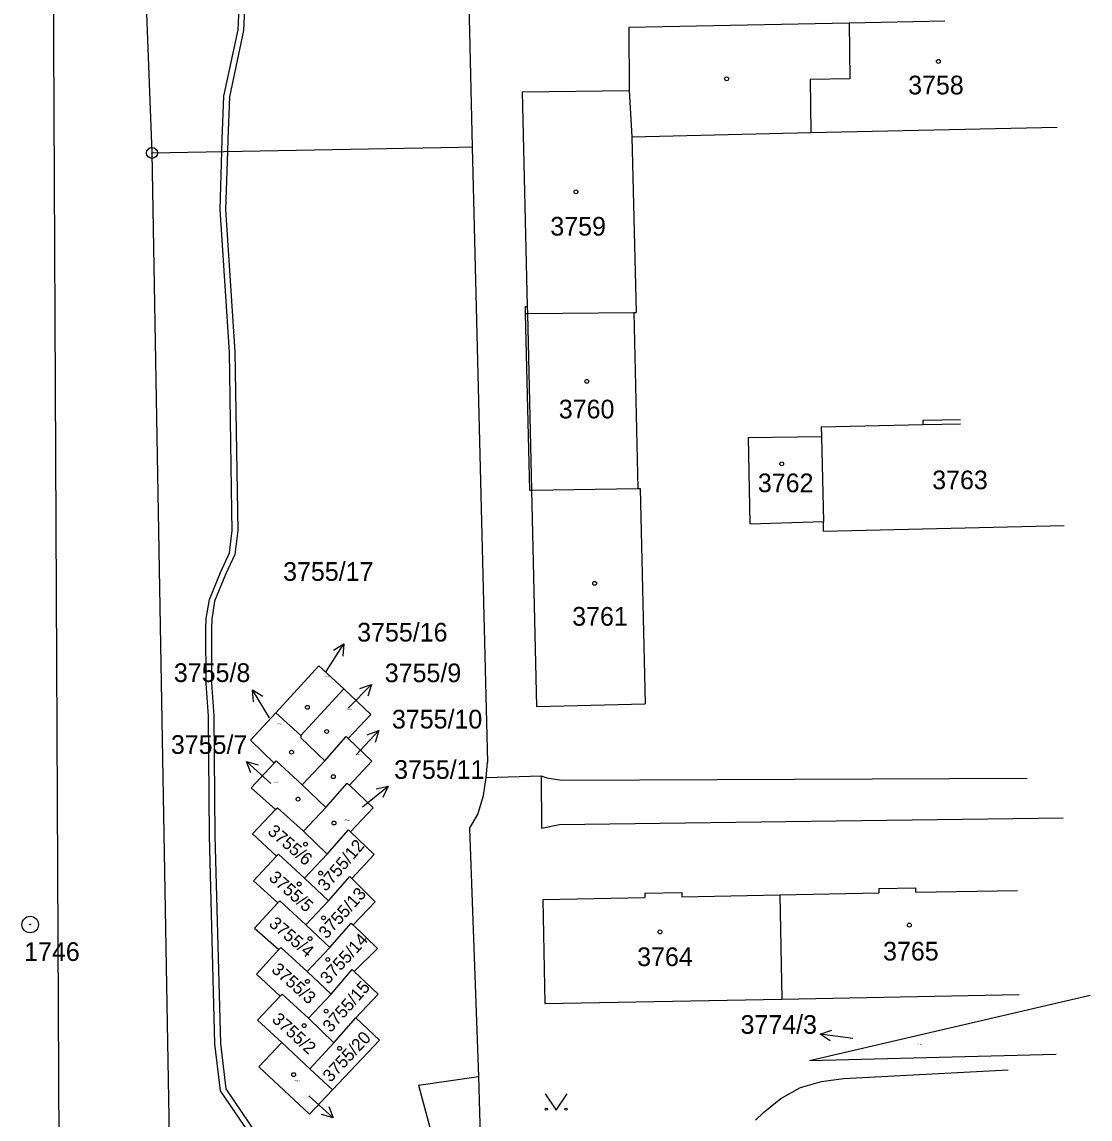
# Model space of a CAD drawing. Extents: x -735092 to -733385, y -1122435 to -1118992.
# Drawn here: x -734374.7 to -734277.6, y -1120779.9 to -1120680.1 of the extents above; entities that cross this region are included whole.
import ezdxf

# ---------------------------------------------------------------- set-up
doc = ezdxf.new("R2010")
doc.units = 0
for name, color, linetype in [('Vrstva 1', 7, 'Continuous'), ('Vrstva 10', 7, 'Continuous'), ('Vrstva 16', 7, 'Continuous'), ('Vrstva 17', 7, 'Continuous'), ('Vrstva 18', 7, 'Continuous'), ('Vrstva 19', 7, 'Continuous'), ('Vrstva 25', 7, 'Continuous'), ('Vrstva 27', 7, 'Continuous'), ('Vrstva 4', 7, 'Continuous')]:
    doc.layers.add(name, color=color, linetype=linetype)

msp = doc.modelspace()

# ---------------------------------------------------------------- linework, layer by layer
at = {"layer": 'Vrstva 1'}
for points in [[(-734337.31, -1120538.94), (-734333.76, -1120691.49)], [(-734365.02, -1120636.56), (-734362.89, -1120692.04)], [(-734319.5, -1120680.62), (-734299.47, -1120680.22)], [(-734319.5, -1120680.62), (-734319.49, -1120686.38)], [(-734299.47, -1120680.22), (-734290.77, -1120680.04)], [(-734329.21, -1120686.49), (-734319.49, -1120686.38)], [(-734329.21, -1120686.49), (-734328.75, -1120706.02)], [(-734319.49, -1120686.38), (-734319.23, -1120690.57)], [(-734302.94, -1120690.2), (-734280.54, -1120689.69)], [(-734319.23, -1120690.57), (-734302.94, -1120690.2)], [(-734319.23, -1120690.57), (-734318.85, -1120706.57)], [(-734362.89, -1120692.04), (-734334.97, -1120691.51)], [(-734334.97, -1120691.51), (-734333.76, -1120691.49)], [(-734333.76, -1120691.49), (-734332.38, -1120747.49)], [(-734362.89, -1120692.04), (-734361.27, -1120784.96)], [(-734328.95, -1120706.02), (-734328.75, -1120706.02)], [(-734328.95, -1120706.02), (-734328.94, -1120706.65)], [(-734328.94, -1120706.65), (-734328.74, -1120706.65)], [(-734328.94, -1120706.65), (-734328.56, -1120722.71)], [(-734328.74, -1120706.65), (-734319.05, -1120706.57)], [(-734319.05, -1120706.57), (-734318.68, -1120722.56)], [(-734319.05, -1120706.57), (-734318.85, -1120706.57)], [(-734302, -1120716.94), (-734292.73, -1120716.75)], [(-734292.73, -1120716.35), (-734289.35, -1120716.29)], [(-734292.73, -1120716.75), (-734292.73, -1120716.35)], [(-734308.65, -1120717.91), (-734301.98, -1120717.82)], [(-734302, -1120716.94), (-734301.98, -1120717.82)], [(-734301.98, -1120717.82), (-734301.81, -1120725.57)], [(-734308.65, -1120717.91), (-734308.49, -1120725.77)], [(-734328.56, -1120722.71), (-734328.36, -1120722.7)], [(-734328.36, -1120722.7), (-734318.68, -1120722.56)], [(-734328.36, -1120722.7), (-734327.9, -1120742.38)], [(-734318.68, -1120722.56), (-734318.48, -1120722.55)], [(-734318.48, -1120722.55), (-734318.02, -1120742.15)], [(-734308.49, -1120725.77), (-734301.81, -1120725.57)], [(-734301.81, -1120726.45), (-734301.81, -1120725.57)], [(-734301.81, -1120726.45), (-734279.92, -1120725.92)], [(-734351.63, -1120742.96), (-734347.71, -1120738.7)], [(-734347.71, -1120738.7), (-734345.44, -1120740.79)], [(-734349.36, -1120745.04), (-734345.44, -1120740.79)], [(-734345.44, -1120740.79), (-734342.98, -1120743.13)], [(-734327.9, -1120742.38), (-734318.02, -1120742.15)], [(-734353.93, -1120745.46), (-734351.63, -1120742.96)], [(-734351.63, -1120742.96), (-734349.36, -1120745.04)], [(-734345.04, -1120745.31), (-734342.98, -1120743.13)], [(-734353.93, -1120745.46), (-734351.76, -1120747.53)], [(-734349.36, -1120745.04), (-734349.35, -1120745.25)], [(-734349.35, -1120745.25), (-734347.17, -1120747.32)], [(-734347.17, -1120747.32), (-734345.23, -1120745.13)], [(-734345.23, -1120745.13), (-734345.04, -1120745.31)], [(-734345.04, -1120745.31), (-734342.88, -1120747.37)], [(-734353.86, -1120749.79), (-734351.76, -1120747.53)], [(-734351.76, -1120747.53), (-734351.58, -1120747.34)], [(-734351.58, -1120747.34), (-734349.24, -1120749.5)], [(-734349.24, -1120749.5), (-734347.17, -1120747.32)], [(-734344.93, -1120749.54), (-734342.88, -1120747.37)], [(-734332.49, -1120748.85), (-734332.38, -1120747.49)], [(-734332.49, -1120748.85), (-734327.47, -1120748.68)], [(-734327.47, -1120748.68), (-734327.44, -1120753.44)], [(-734327.47, -1120748.68), (-734326.98, -1120748.89)], [(-734353.86, -1120749.79), (-734351.65, -1120751.77)], [(-734349.24, -1120749.5), (-734347.06, -1120751.56)], [(-734347.06, -1120751.56), (-734345.12, -1120749.37)], [(-734345.12, -1120749.37), (-734344.93, -1120749.54)], [(-734344.93, -1120749.54), (-734342.78, -1120751.62)], [(-734332.74, -1120750.47), (-734332.49, -1120748.85)], [(-734326.98, -1120748.89), (-734325.61, -1120749.1)], [(-734325.61, -1120749.1), (-734283.28, -1120748.92)], [(-734333.24, -1120752.22), (-734332.74, -1120750.47)], [(-734353.75, -1120753.98), (-734351.65, -1120751.77)], [(-734351.65, -1120751.77), (-734351.48, -1120751.59)], [(-734351.48, -1120751.59), (-734349.12, -1120753.74)], [(-734349.12, -1120753.74), (-734347.06, -1120751.56)], [(-734344.82, -1120753.78), (-734342.78, -1120751.62)], [(-734334.01, -1120753.48), (-734333.24, -1120752.22)], [(-734325.81, -1120753.12), (-734280.01, -1120752.51)], [(-734349.12, -1120753.74), (-734346.94, -1120755.81)], [(-734346.94, -1120755.81), (-734345, -1120753.61)], [(-734345, -1120753.61), (-734344.82, -1120753.78)], [(-734344.82, -1120753.78), (-734342.67, -1120755.85)], [(-734334.01, -1120753.48), (-734333.18, -1120776.04)], [(-734327.44, -1120753.44), (-734325.81, -1120753.12)], [(-734353.75, -1120753.98), (-734351.55, -1120756.01)], [(-734349.01, -1120757.99), (-734346.94, -1120755.81)], [(-734353.65, -1120758.23), (-734351.55, -1120756.01)], [(-734351.55, -1120756.01), (-734351.37, -1120755.83)], [(-734351.37, -1120755.83), (-734349.01, -1120757.99)], [(-734344.71, -1120758.02), (-734342.67, -1120755.85)], [(-734353.65, -1120758.23), (-734351.44, -1120760.25)], [(-734349.01, -1120757.99), (-734346.82, -1120760.06)], [(-734346.82, -1120760.06), (-734344.89, -1120757.84)], [(-734344.89, -1120757.84), (-734344.71, -1120758.02)], [(-734344.71, -1120758.02), (-734342.58, -1120760.15)], [(-734327.32, -1120759.94), (-734318.04, -1120759.76)], [(-734318.04, -1120759.36), (-734314.69, -1120759.3)], [(-734318.04, -1120759.36), (-734318.04, -1120759.76)], [(-734314.69, -1120759.3), (-734314.68, -1120759.7)], [(-734314.68, -1120759.7), (-734305.76, -1120759.53)], [(-734305.76, -1120759.53), (-734296.76, -1120759.35)], [(-734305.76, -1120759.53), (-734305.59, -1120769)], [(-734296.77, -1120758.95), (-734293.39, -1120758.89)], [(-734296.77, -1120758.95), (-734296.76, -1120759.35)], [(-734293.39, -1120759.29), (-734293.39, -1120758.89)], [(-734293.39, -1120759.29), (-734284.16, -1120759.11)], [(-734353.55, -1120762.54), (-734351.44, -1120760.25)], [(-734351.44, -1120760.25), (-734351.27, -1120760.07)], [(-734351.27, -1120760.07), (-734348.89, -1120762.24)], [(-734348.89, -1120762.24), (-734346.82, -1120760.06)], [(-734344.6, -1120762.26), (-734342.58, -1120760.15)], [(-734327.32, -1120759.94), (-734327.14, -1120769.41)], [(-734353.55, -1120762.54), (-734351.34, -1120764.5)], [(-734348.89, -1120762.24), (-734346.71, -1120764.3)], [(-734346.71, -1120764.3), (-734344.78, -1120762.08)], [(-734344.78, -1120762.08), (-734344.6, -1120762.26)], [(-734344.6, -1120762.26), (-734342.37, -1120764.4)], [(-734353.38, -1120766.73), (-734351.34, -1120764.5)], [(-734351.34, -1120764.5), (-734351.16, -1120764.31)], [(-734351.16, -1120764.31), (-734348.77, -1120766.49)], [(-734348.77, -1120766.49), (-734346.71, -1120764.3)], [(-734344.49, -1120766.5), (-734342.37, -1120764.4)], [(-734353.38, -1120766.73), (-734351.23, -1120768.74)], [(-734348.77, -1120766.49), (-734346.59, -1120768.55)], [(-734346.59, -1120768.55), (-734344.67, -1120766.32)], [(-734344.67, -1120766.32), (-734344.49, -1120766.5)], [(-734344.49, -1120766.5), (-734342.31, -1120768.56)], [(-734353.3, -1120770.91), (-734351.23, -1120768.74)], [(-734351.23, -1120768.74), (-734351.06, -1120768.55)], [(-734351.06, -1120768.55), (-734348.66, -1120770.73)], [(-734348.66, -1120770.73), (-734346.59, -1120768.55)], [(-734344.35, -1120770.69), (-734342.31, -1120768.56)], [(-734305.59, -1120769), (-734283.99, -1120768.59)], [(-734303.06, -1120774.57), (-734277.55, -1120768.64)], [(-734327.14, -1120769.41), (-734305.59, -1120769)], [(-734348.66, -1120770.73), (-734346.35, -1120772.97)], [(-734346.35, -1120772.97), (-734344.35, -1120770.69)], [(-734344.35, -1120770.69), (-734342.19, -1120772.73)], [(-734353.3, -1120770.91), (-734351.09, -1120772.96)], [(-734346.48, -1120777.25), (-734342.19, -1120772.73)], [(-734353.18, -1120775.15), (-734351.09, -1120772.96)], [(-734351.09, -1120772.96), (-734348.53, -1120775.34)], [(-734348.53, -1120775.34), (-734346.35, -1120772.97)], [(-734303.06, -1120774.57), (-734280.63, -1120774.02)], [(-734353.18, -1120775.15), (-734348.55, -1120779.47)], [(-734348.53, -1120775.34), (-734346.48, -1120777.25)], [(-734299.99, -1120776.23), (-734284.99, -1120775.43)], [(-734338.65, -1120776.83), (-734333.18, -1120776.04)], [(-734333.18, -1120776.04), (-734332.31, -1120807.37)], [(-734303.9, -1120777.05), (-734301.97, -1120776.48)], [(-734301.97, -1120776.48), (-734299.99, -1120776.23)], [(-734348.55, -1120779.47), (-734346.48, -1120777.25)], [(-734338.65, -1120776.83), (-734336.64, -1120784.28)], [(-734305.69, -1120778.03), (-734303.9, -1120777.05)], [(-734307.25, -1120779.3), (-734305.69, -1120778.03)], [(-734307.99, -1120780.02), (-734307.25, -1120779.3)]]:
    msp.add_lwpolyline(points, dxfattribs=at)
at = {"layer": 'Vrstva 10'}
msp.add_lwpolyline([(-734372.31, -1120587.96), (-734371.18, -1120819.86)], dxfattribs=at)
at = {"layer": 'Vrstva 25'}
for points in [[(-734347.03, -1120739.22), (-734345.427, -1120736.685)], [(-734346.384, -1120737.263), (-734345.427, -1120736.685), (-734345.539, -1120737.797)], [(-734345.01, -1120742.52), (-734342.912, -1120740.377)], [(-734343.968, -1120740.742), (-734342.912, -1120740.377), (-734343.254, -1120741.441)], [(-734352.19, -1120743.43), (-734353.735, -1120740.859)], [(-734353.648, -1120741.974), (-734353.735, -1120740.859), (-734352.791, -1120741.459)], [(-734344.31, -1120746.78), (-734342.265, -1120744.586)], [(-734343.312, -1120744.977), (-734342.265, -1120744.586), (-734342.581, -1120745.659)], [(-734352.08, -1120749.4), (-734354.298, -1120747.381)], [(-734353.895, -1120748.424), (-734354.298, -1120747.381), (-734353.222, -1120747.685)], [(-734343.75, -1120751.52), (-734341.412, -1120749.641)], [(-734342.505, -1120749.878), (-734341.412, -1120749.641), (-734341.879, -1120750.657)], [(-734301.188, -1120772.807), (-734302.112, -1120772.179), (-734301.054, -1120771.817)], [(-734299.14, -1120772.58), (-734302.112, -1120772.179)], [(-734327.12, -1120777.61), (-734326.12, -1120779.11), (-734325.12, -1120777.61)], [(-734348.63, -1120777.79), (-734346.405, -1120779.801)], [(-734346.811, -1120778.759), (-734346.405, -1120779.801), (-734347.482, -1120779.501)]]:
    msp.add_lwpolyline(points, dxfattribs=at)
for centre, radius in [((-734291.35, -1120683.72), 0.175), ((-734310.61, -1120685.3), 0.175), ((-734362.89, -1120692.04), 0.5), ((-734362.89, -1120692.04), 0.032), ((-734324.32, -1120695.58), 0.175), ((-734323.33, -1120712.82), 0.175), ((-734305.6, -1120720.32), 0.175), ((-734322.62, -1120731.19), 0.175), ((-734348.75, -1120742.46), 0.175), ((-734346.99, -1120744.66), 0.175), ((-734350.19, -1120746.54), 0.175), ((-734346.39, -1120748.77), 0.175), ((-734349.6, -1120750.81), 0.175), ((-734346.33, -1120752.99), 0.175), ((-734348.92, -1120754.91), 0.175), ((-734347.55, -1120757.54), 0.175), ((-734349.5, -1120758.53), 0.175), ((-734373.97, -1120762.22), 0.75), ((-734347.29, -1120761.61), 0.175), ((-734373.97, -1120762.22), 0.032), ((-734316.67, -1120762.89), 0.175), ((-734293.99, -1120762.27), 0.175), ((-734348.51, -1120763.5), 0.175), ((-734346.89, -1120765.4), 0.175), ((-734348.75, -1120767.39), 0.175), ((-734347.04, -1120770.1), 0.175), ((-734349.04, -1120771.41), 0.175), ((-734345.82, -1120773.48), 0.175), ((-734350, -1120775.87), 0.175), ((-734327.02, -1120779.01), 0.1), ((-734325.22, -1120779.01), 0.1)]:
    msp.add_circle(centre, radius, dxfattribs=at)
at = {"layer": 'Vrstva 27'}
for points in [[(-734344.3, -1120783.98), (-734349.01, -1120783.88), (-734350.8, -1120783.4), (-734353.66, -1120781.75), (-734356.65, -1120777.35), (-734357.17, -1120773.08), (-734357.66, -1120754.15), (-734357.76, -1120743.26), (-734357.96, -1120740.3), (-734357.99, -1120735.34), (-734357.95, -1120734.4), (-734357.67, -1120732.67), (-734356.65, -1120730.19), (-734355.84, -1120728.42), (-734355.58, -1120726.37), (-734355.62, -1120724.6), (-734355.84, -1120710.16), (-734356.69, -1120697.2), (-734356.53, -1120691.92), (-734356.5, -1120690.79), (-734356.35, -1120686.87), (-734355.06, -1120680.85), (-734354.91, -1120677.49)], [(-734354.41, -1120677.63), (-734354.56, -1120680.91), (-734355.85, -1120686.93), (-734356, -1120690.81), (-734356.03, -1120691.91), (-734356.19, -1120697.2), (-734355.34, -1120710.14), (-734355.12, -1120724.59), (-734355.08, -1120726.39), (-734355.36, -1120728.56), (-734356.19, -1120730.39), (-734357.19, -1120732.81), (-734357.45, -1120734.45), (-734357.49, -1120735.35), (-734357.46, -1120740.28), (-734357.26, -1120743.24), (-734357.16, -1120754.15), (-734356.67, -1120773.04), (-734356.17, -1120777.17), (-734353.31, -1120781.37)]]:
    msp.add_lwpolyline(points, dxfattribs=at)
at = {"layer": 'Vrstva 4'}
for points in [[(-734299.47, -1120680.22), (-734299.4, -1120685.3), (-734303, -1120685.37), (-734302.94, -1120690.2)], [(-734328.75, -1120706.02), (-734328.74, -1120706.65)], [(-734328.74, -1120706.65), (-734328.36, -1120722.7)], [(-734292.73, -1120716.75), (-734289.34, -1120716.69)]]:
    msp.add_lwpolyline(points, dxfattribs=at)

# ---------------------------------------------------------------- texts
at = {"layer": 'Vrstva 16'}
for s, p in [('3755/16', (-734344.22, -1120736.48)), ('3755/8', (-734360.897, -1120740.16)), ('3755/9', (-734341.71, -1120740.18)), ('3755/10', (-734341.06, -1120744.39)), ('3755/7', (-734361.167, -1120746.7)), ('3755/11', (-734340.86, -1120748.97)), ('3774/3', (-734309.347, -1120772.16))]:
    msp.add_text(s, height=1.7, dxfattribs=at).set_placement(p)
at = {"layer": 'Vrstva 17'}
msp.add_text('1746', height=1.7, dxfattribs=at).set_placement((-734374.52, -1120765.53))
at = {"layer": 'Vrstva 18'}
for s, height, p in [('3755/17', 1.7, (-734350.96, -1120730.96)), ('3774/3', 0.1, (-734293.26, -1120773.15))]:
    msp.add_text(s, height=height, dxfattribs=at).set_placement(p)
at = {"layer": 'Vrstva 19'}
for s, height, p in [('3758', 1.7, (-734294.1, -1120686.72)), ('3759', 1.7, (-734326.65, -1120699.56)), ('3760', 1.7, (-734325.88, -1120716.19)), ('3762', 1.7, (-734307.77, -1120722.9)), ('3763', 1.7, (-734291.91, -1120722.63)), ('3761', 1.7, (-734324.66, -1120735.04)), ('3755/16', 0.1, (-734347.24, -1120739.67)), ('3755/9', 0.1, (-734345.18, -1120742.7)), ('3755/8', 0.1, (-734351.52, -1120744.02)), ('3755/10', 0.1, (-734344.32, -1120746.81)), ('3755/7', 0.1, (-734351.79, -1120749.28)), ('3755/11', 0.1, (-734345.37, -1120752.79)), ('3765', 1.7, (-734296.38, -1120765.49)), ('3764', 1.7, (-734318.75, -1120766)), ('3755/19', 0.1, (-734349.931, -1120776.47))]:
    msp.add_text(s, height=height, dxfattribs=at).set_placement(p)
for s, rotation, p in [('3755/6', 319.20254, (-734352.448, -1120753.88)), ('3755/12', 49.40039, (-734347.071, -1120759.278)), ('3755/5', 318.40253, (-734352.338, -1120758.074)), ('3755/13', 48.10038, (-734347.005, -1120763.588)), ('3755/4', 319.60254, (-734352.329, -1120762.268)), ('3755/14', 47.50038, (-734346.872, -1120767.728)), ('3755/3', 318.30253, (-734352.098, -1120766.434)), ('3755/15', 48.50039, (-734346.627, -1120772.108)), ('3755/2', 317.60253, (-734352.058, -1120770.958)), ('3755/20', 47.10038, (-734346.64, -1120776.628))]:
    msp.add_text(s, height=1.14, rotation=rotation, dxfattribs=at).set_placement(p)

doc.saveas('drawing.dxf')
